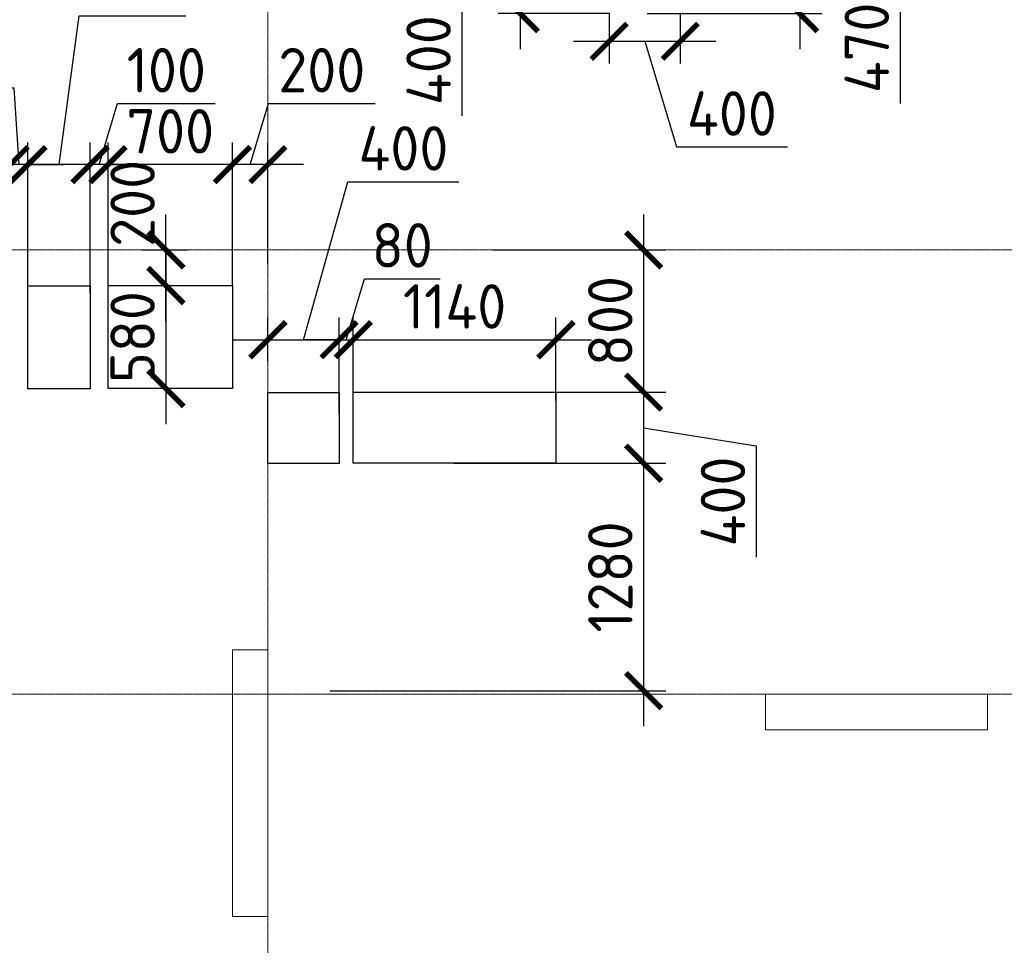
# Model space of a CAD drawing. Header units: millimetres. Extents: x -42044588 to 856694, y -806701 to 941911.
# Tile 882 of 1056: x -156715 to -151174, y -134312 to -129104. Entities that reach past the tile are written whole.
import ezdxf

# ---------------------------------------------------------------- set-up
doc = ezdxf.new("R2010")
doc.units = ezdxf.units.MM
for name, pattern in [('______5', [1100, 800, -100, 100, -100]), ('DASHED', [7, 5, -2, 0]), ('осевая', [50.8, 31.75, -6.35, 6.35, -6.35])]:
    doc.linetypes.add(name, pattern=pattern)
doc.layers.add('Колонна_ бетон', color=7, linetype='Continuous', lineweight=50, true_color=0xb4b496)
for name, color, linetype, lineweight in [('Оси', 40, '______5', 18), ('Перекрытие ж_бетон', 1, 'Continuous', 30), ('РАЗМЕРЫ', 1, 'Continuous', 9)]:
    doc.layers.add(name, color=color, linetype=linetype, lineweight=lineweight)
doc.styles.add('GOST-2.304_Type-B', font='GOST_Common.ttf')
doc.dimstyles.new('СПДС', dxfattribs={"dimscale": 100, "dimtxt": 2.5, "dimasz": 2, "dimexe": 1.25, "dimexo": 0, "dimtad": 1, "dimdec": 0, "dimrnd": 5, "dimtxsty": 'GOST-2.304_Type-B', "dimblk": 'ARCHTICK', "dimcen": 2.5, "dimdle": 2, "dimclrd": 1, "dimclre": 1, "dimclrt": 1, "dimadec": 0, "dimazin": 2, "dimtfac": 0.75, "dimtdec": 0, "dimtmove": 1, "dimatfit": 3, "dimfxl": 0, "dimtolj": 1, "dimarcsym": 0})

# ---------------------------------------------------------------- blocks, each defined once
blk = doc.blocks.new('оси блок 2')
at = {"layer": 'Оси', "color": 16, "linetype": 'осевая', "lineweight": 0, "ltscale": 0.25, "transparency": 33554687}
for p, q in [((-45104.7, -322543), (-45104.7, -347914.1)), ((-89822.3, -335301.3), (-37238.5, -335301.3)), ((-89822.3, -337801.3), (-37238.5, -337801.3))]:
    blk.add_line(p, q, dxfattribs=at)
blk = doc.blocks.new('подложка стн 1-го этажа')
at = {"layer": 'Колонна_ бетон', "color": 252, "linetype": 'DASHED', "lineweight": 0, "ltscale": 0.5, "true_color": 0x939598, "transparency": 33554687}
for p, q in [((48643.8, 14861.8, -200), (48443.8, 14861.8, -200)), ((48443.8, 14861.8, -200), (48443.8, 14861.8, -200)), ((48443.8, 13361.8, -200), (48443.8, 14861.8, -200)), ((48643.8, 14861.8, -200), (48643.8, 14861.8, -200)), ((48643.8, 14861.8, -200), (48643.8, 13361.8, -200)), ((51443.8, 14411.8, -200), (51443.8, 14611.8, -200)), ((51443.8, 14611.8, -200), (51443.8, 14611.8, -200)), ((51443.8, 14611.8, -200), (52693.8, 14611.8, -200)), ((52693.8, 14611.8, -200), (52693.8, 14411.8, -200)), ((52693.8, 14611.8, -200), (52693.8, 14611.8, -200)), ((51443.8, 14411.8, -200), (51443.8, 14411.8, -200)), ((52693.8, 14411.8, -200), (51443.8, 14411.8, -200)), ((52693.8, 14411.8, -200), (52693.8, 14411.8, -200)), ((48443.8, 13361.8, -200), (48643.8, 13361.8, -200)), ((48443.8, 13361.8, -200), (48443.8, 13361.8, -200)), ((48643.8, 13361.8, -200), (48643.8, 13361.8, -200))]:
    blk.add_line(p, q, dxfattribs=at)
blk = doc.blocks.new('_ArchTick')
at = {"color": 0, "linetype": 'ByBlock', "const_width": 0.15}
blk.add_lwpolyline([(-0.5, -0.5), (0.5, 0.5)], dxfattribs=at)
blk = doc.blocks.new('*D2942')
at = {"layer": 'DEFPOINTS', "color": 0, "transparency": 16777216}
for p in [(-154917.8, -130904.6), (-155317.9, -131027.5), (-154917.8, -131318.3)]:
    blk.add_point(p, dxfattribs=at)
at = {"layer": 'РАЗМЕРЫ', "color": 1, "lineweight": -2, "transparency": 16777216}
for p, q in [((-155117.8, -130904.6), (-154868, -130015.2)), ((-154868, -130015.2), (-154243, -130015.2)), ((-155317.9, -131027.5), (-155317.9, -130779.6)), ((-154917.8, -131318.3), (-154917.8, -130779.6)), ((-155517.9, -130904.6), (-154717.8, -130904.6))]:
    blk.add_line(p, q, dxfattribs=at)
at = {"layer": 'РАЗМЕРЫ', "color": 1, "lineweight": -2, "transparency": 16777216, "xscale": 200, "yscale": 200, "zscale": 200, "rotation": 180}
blk.add_blockref('_ArchTick', (-155317.9, -130904.6), dxfattribs=at)
at = {"layer": 'РАЗМЕРЫ', "color": 1, "lineweight": -2, "transparency": 16777216, "xscale": 200, "yscale": 200, "zscale": 200}
blk.add_blockref('_ArchTick', (-154917.8, -130904.6), dxfattribs=at)
at = {"layer": 'РАЗМЕРЫ', "color": 1, "lineweight": 0, "transparency": 16777216, "insert": (-154555.5, -129827.7), "char_height": 250, "attachment_point": 5, "style": 'GOST-2.304_Type-B'}
blk.add_mtext('\\A1;400', dxfattribs=at)
blk = doc.blocks.new('*D2943')
at = {"layer": 'DEFPOINTS', "color": 0, "transparency": 16777216}
for p in [(-153097.7, -128599.5), (-153183.6, -129069.5), (-152325.8, -129069.5)]:
    blk.add_point(p, dxfattribs=at)
at = {"layer": 'РАЗМЕРЫ', "color": 1, "lineweight": -2, "transparency": 16777216}
for p, q in [((-152325.8, -128399.5), (-152325.8, -129269.5)), ((-153097.7, -128599.5), (-152200.8, -128599.5)), ((-152325.8, -128834.5), (-151760.6, -128949.6)), ((-151760.6, -128949.6), (-151760.6, -129574.6)), ((-153183.6, -129069.5), (-152200.8, -129069.5))]:
    blk.add_line(p, q, dxfattribs=at)
at = {"layer": 'РАЗМЕРЫ', "color": 1, "lineweight": -2, "transparency": 16777216, "xscale": 200, "yscale": 200, "zscale": 200}
for p, rotation in [((-152325.8, -128599.5), 90), ((-152325.8, -129069.5), 270)]:
    blk.add_blockref('_ArchTick', p, dxfattribs=dict(at, rotation=rotation))
at = {"layer": 'РАЗМЕРЫ', "color": 1, "lineweight": 0, "transparency": 16777216, "insert": (-151948.1, -129262.1), "char_height": 250, "attachment_point": 5, "rotation": 90, "style": 'GOST-2.304_Type-B'}
blk.add_mtext('\\A1;470', dxfattribs=at)
blk = doc.blocks.new('*D3027')
at = {"layer": 'DEFPOINTS', "color": 0, "transparency": 16777216}
for p in [(-154837.6, -130904.6), (-154837.6, -131199.5), (-154917.8, -131318.3)]:
    blk.add_point(p, dxfattribs=at)
at = {"layer": 'РАЗМЕРЫ', "color": 1, "lineweight": -2, "transparency": 16777216}
for p, q in [((-154877.7, -130904.6), (-154774.6, -130560.9)), ((-154774.6, -130560.9), (-154349.6, -130560.9)), ((-154917.8, -131318.3), (-154917.8, -130779.6)), ((-154837.6, -131199.5), (-154837.6, -130779.6)), ((-154917.8, -130904.6), (-155117.8, -130904.6)), ((-154917.8, -130904.6), (-154837.6, -130904.6)), ((-154917.8, -130904.6), (-154837.6, -130904.6)), ((-154837.6, -130904.6), (-154637.6, -130904.6))]:
    blk.add_line(p, q, dxfattribs=at)
at = {"layer": 'РАЗМЕРЫ', "color": 1, "lineweight": -2, "transparency": 16777216, "xscale": 200, "yscale": 200, "zscale": 200}
blk.add_blockref('_ArchTick', (-154917.8, -130904.6), dxfattribs=at)
at = {"layer": 'РАЗМЕРЫ', "color": 1, "lineweight": -2, "transparency": 16777216, "xscale": 200, "yscale": 200, "zscale": 200, "rotation": 180}
blk.add_blockref('_ArchTick', (-154837.6, -130904.6), dxfattribs=at)
at = {"layer": 'РАЗМЕРЫ', "color": 1, "lineweight": 0, "transparency": 16777216, "insert": (-154562.1, -130373.4), "char_height": 250, "attachment_point": 5, "style": 'GOST-2.304_Type-B'}
blk.add_mtext('\\A1;80', dxfattribs=at)
blk = doc.blocks.new('*D3028')
at = {"layer": 'DEFPOINTS', "color": 0, "transparency": 16777216}
for p in [(-153697.6, -130904.6), (-154837.6, -131199.5), (-153697.6, -131247.4)]:
    blk.add_point(p, dxfattribs=at)
at = {"layer": 'РАЗМЕРЫ', "color": 1, "lineweight": -2, "transparency": 16777216}
for p, q in [((-154837.6, -131199.5), (-154837.6, -130779.6)), ((-153697.6, -131247.4), (-153697.6, -130779.6)), ((-155037.6, -130904.6), (-153497.6, -130904.6))]:
    blk.add_line(p, q, dxfattribs=at)
at = {"layer": 'РАЗМЕРЫ', "color": 1, "lineweight": -2, "transparency": 16777216, "xscale": 200, "yscale": 200, "zscale": 200, "rotation": 180}
blk.add_blockref('_ArchTick', (-154837.6, -130904.6), dxfattribs=at)
at = {"layer": 'РАЗМЕРЫ', "color": 1, "lineweight": -2, "transparency": 16777216, "xscale": 200, "yscale": 200, "zscale": 200}
blk.add_blockref('_ArchTick', (-153697.6, -130904.6), dxfattribs=at)
at = {"layer": 'РАЗМЕРЫ', "color": 1, "lineweight": 0, "transparency": 16777216, "insert": (-154267.6, -130717.1), "char_height": 250, "attachment_point": 5, "style": 'GOST-2.304_Type-B'}
blk.add_mtext('\\A1;1140', dxfattribs=at)
blk = doc.blocks.new('*D3029')
at = {"layer": 'DEFPOINTS', "color": 0, "transparency": 16777216}
for p in [(-154055, -130399.5), (-154271, -131199.5), (-153203.9, -131199.5)]:
    blk.add_point(p, dxfattribs=at)
at = {"layer": 'РАЗМЕРЫ', "color": 1, "lineweight": -2, "transparency": 16777216}
for p, q in [((-153203.9, -130199.5), (-153203.9, -131399.5)), ((-154055, -130399.5), (-153078.9, -130399.5)), ((-154271, -131199.5), (-153078.9, -131199.5))]:
    blk.add_line(p, q, dxfattribs=at)
at = {"layer": 'РАЗМЕРЫ', "color": 1, "lineweight": -2, "transparency": 16777216, "xscale": 200, "yscale": 200, "zscale": 200}
for p, rotation in [((-153203.9, -130399.5), 90), ((-153203.9, -131199.5), 270)]:
    blk.add_blockref('_ArchTick', p, dxfattribs=dict(at, rotation=rotation))
at = {"layer": 'РАЗМЕРЫ', "color": 1, "lineweight": 0, "transparency": 16777216, "insert": (-153391.4, -130799.5), "char_height": 250, "attachment_point": 5, "rotation": 90, "style": 'GOST-2.304_Type-B'}
blk.add_mtext('\\A1;800', dxfattribs=at)
blk = doc.blocks.new('*D3030')
at = {"layer": 'DEFPOINTS', "color": 0, "transparency": 16777216}
for p in [(-154208.2, -131199.5), (-154271, -131599.5), (-153203.9, -131599.5)]:
    blk.add_point(p, dxfattribs=at)
at = {"layer": 'РАЗМЕРЫ', "color": 1, "lineweight": -2, "transparency": 16777216}
for p, q in [((-153203.9, -130999.5), (-153203.9, -131799.5)), ((-154208.2, -131199.5), (-153078.9, -131199.5)), ((-153203.9, -131399.5), (-152569.9, -131502.2)), ((-152569.9, -131502.2), (-152569.9, -132127.2)), ((-154271, -131599.5), (-153078.9, -131599.5))]:
    blk.add_line(p, q, dxfattribs=at)
at = {"layer": 'РАЗМЕРЫ', "color": 1, "lineweight": -2, "transparency": 16777216, "xscale": 200, "yscale": 200, "zscale": 200}
for p, rotation in [((-153203.9, -131199.5), 90), ((-153203.9, -131599.5), 270)]:
    blk.add_blockref('_ArchTick', p, dxfattribs=dict(at, rotation=rotation))
at = {"layer": 'РАЗМЕРЫ', "color": 1, "lineweight": 0, "transparency": 16777216, "insert": (-152757.4, -131814.7), "char_height": 250, "attachment_point": 5, "rotation": 90, "style": 'GOST-2.304_Type-B'}
blk.add_mtext('\\A1;400', dxfattribs=at)
blk = doc.blocks.new('*D3031')
at = {"layer": 'DEFPOINTS', "color": 0, "transparency": 16777216}
for p in [(-154243.6, -131599.5), (-154967.8, -132879.5), (-153203.9, -132879.5)]:
    blk.add_point(p, dxfattribs=at)
at = {"layer": 'РАЗМЕРЫ', "color": 1, "lineweight": -2, "transparency": 16777216}
for p, q in [((-153203.9, -131399.5), (-153203.9, -133079.5)), ((-154243.6, -131599.5), (-153078.9, -131599.5)), ((-154967.8, -132879.5), (-153078.9, -132879.5))]:
    blk.add_line(p, q, dxfattribs=at)
at = {"layer": 'РАЗМЕРЫ', "color": 1, "lineweight": -2, "transparency": 16777216, "xscale": 200, "yscale": 200, "zscale": 200}
for p, rotation in [((-153203.9, -131599.5), 90), ((-153203.9, -132879.5), 270)]:
    blk.add_blockref('_ArchTick', p, dxfattribs=dict(at, rotation=rotation))
at = {"layer": 'РАЗМЕРЫ', "color": 1, "lineweight": 0, "transparency": 16777216, "insert": (-153391.4, -132239.5), "char_height": 250, "attachment_point": 5, "rotation": 90, "style": 'GOST-2.304_Type-B'}
blk.add_mtext('\\A1;1280', dxfattribs=at)
blk = doc.blocks.new('*D3106')
at = {"layer": 'DEFPOINTS', "color": 0, "transparency": 16777216}
for p in [(-155517.7, -129919.1), (-155317.9, -130477.5), (-155517.7, -130599.5)]:
    blk.add_point(p, dxfattribs=at)
at = {"layer": 'РАЗМЕРЫ', "color": 1, "lineweight": -2, "transparency": 16777216}
for p, q in [((-155417.8, -129919.1), (-155314.7, -129575.3)), ((-155314.7, -129575.3), (-154714.7, -129575.3)), ((-155517.7, -130599.5), (-155517.7, -129794.1)), ((-155317.9, -130477.5), (-155317.9, -129794.1)), ((-155117.9, -129919.1), (-155717.7, -129919.1))]:
    blk.add_line(p, q, dxfattribs=at)
at = {"layer": 'РАЗМЕРЫ', "color": 1, "lineweight": -2, "transparency": 16777216, "xscale": 200, "yscale": 200, "zscale": 200, "rotation": 180}
blk.add_blockref('_ArchTick', (-155517.7, -129919.1), dxfattribs=at)
at = {"layer": 'РАЗМЕРЫ', "color": 1, "lineweight": -2, "transparency": 16777216, "xscale": 200, "yscale": 200, "zscale": 200}
blk.add_blockref('_ArchTick', (-155317.9, -129919.1), dxfattribs=at)
at = {"layer": 'РАЗМЕРЫ', "color": 1, "lineweight": 0, "transparency": 16777216, "insert": (-155014.7, -129387.8), "char_height": 250, "attachment_point": 5, "style": 'GOST-2.304_Type-B'}
blk.add_mtext('\\A1;200', dxfattribs=at)
blk = doc.blocks.new('*D3032')
at = {"layer": 'DEFPOINTS', "color": 0, "transparency": 16777216}
for p in [(-156217.6, -129919.1), (-155517.7, -130269.5), (-156217.6, -130599.5)]:
    blk.add_point(p, dxfattribs=at)
at = {"layer": 'РАЗМЕРЫ', "color": 1, "lineweight": -2, "transparency": 16777216}
for p, q in [((-156217.6, -130599.5), (-156217.6, -129794.1)), ((-155517.7, -130269.5), (-155517.7, -129794.1)), ((-155317.7, -129919.1), (-156417.6, -129919.1))]:
    blk.add_line(p, q, dxfattribs=at)
at = {"layer": 'РАЗМЕРЫ', "color": 1, "lineweight": -2, "transparency": 16777216, "xscale": 200, "yscale": 200, "zscale": 200, "rotation": 180}
blk.add_blockref('_ArchTick', (-156217.6, -129919.1), dxfattribs=at)
at = {"layer": 'РАЗМЕРЫ', "color": 1, "lineweight": -2, "transparency": 16777216, "xscale": 200, "yscale": 200, "zscale": 200}
blk.add_blockref('_ArchTick', (-155517.7, -129919.1), dxfattribs=at)
at = {"layer": 'РАЗМЕРЫ', "color": 1, "lineweight": 0, "transparency": 16777216, "insert": (-155867.6, -129731.6), "char_height": 250, "attachment_point": 5, "style": 'GOST-2.304_Type-B'}
blk.add_mtext('\\A1;700', dxfattribs=at)
blk = doc.blocks.new('*D3033')
at = {"layer": 'DEFPOINTS', "color": 0, "transparency": 16777216}
for p in [(-156317.8, -129919.1), (-156317.8, -130599.5), (-156217.6, -130599.5)]:
    blk.add_point(p, dxfattribs=at)
at = {"layer": 'РАЗМЕРЫ', "color": 1, "lineweight": -2, "transparency": 16777216}
for p, q in [((-156267.7, -129919.1), (-156164.6, -129575.3)), ((-156164.6, -129575.3), (-155614.6, -129575.3)), ((-156317.8, -130599.5), (-156317.8, -129794.1)), ((-156217.6, -130599.5), (-156217.6, -129794.1)), ((-156317.8, -129919.1), (-156517.8, -129919.1)), ((-156217.6, -129919.1), (-156317.8, -129919.1)), ((-156217.6, -129919.1), (-156317.8, -129919.1)), ((-156217.6, -129919.1), (-156017.6, -129919.1))]:
    blk.add_line(p, q, dxfattribs=at)
at = {"layer": 'РАЗМЕРЫ', "color": 1, "lineweight": -2, "transparency": 16777216, "xscale": 200, "yscale": 200, "zscale": 200}
blk.add_blockref('_ArchTick', (-156317.8, -129919.1), dxfattribs=at)
at = {"layer": 'РАЗМЕРЫ', "color": 1, "lineweight": -2, "transparency": 16777216, "xscale": 200, "yscale": 200, "zscale": 200, "rotation": 180}
blk.add_blockref('_ArchTick', (-156217.6, -129919.1), dxfattribs=at)
at = {"layer": 'РАЗМЕРЫ', "color": 1, "lineweight": 0, "transparency": 16777216, "insert": (-155889.6, -129387.8), "char_height": 250, "attachment_point": 5, "style": 'GOST-2.304_Type-B'}
blk.add_mtext('\\A1;100', dxfattribs=at)
blk = doc.blocks.new('*D3034')
at = {"layer": 'DEFPOINTS', "color": 0, "transparency": 16777216}
for p in [(-156668.3, -129919.1), (-156668.3, -130599.5), (-156318.8, -130639.7)]:
    blk.add_point(p, dxfattribs=at)
at = {"layer": 'РАЗМЕРЫ', "color": 1, "lineweight": -2, "transparency": 16777216}
for p, q in [((-156493.5, -129919.1), (-156379.8, -129082.2)), ((-156379.8, -129082.2), (-155779.8, -129082.2)), ((-156668.3, -130599.5), (-156668.3, -129794.1)), ((-156318.8, -130639.7), (-156318.8, -129794.1)), ((-156118.8, -129919.1), (-156868.3, -129919.1))]:
    blk.add_line(p, q, dxfattribs=at)
at = {"layer": 'РАЗМЕРЫ', "color": 1, "lineweight": -2, "transparency": 16777216, "xscale": 200, "yscale": 200, "zscale": 200, "rotation": 180}
blk.add_blockref('_ArchTick', (-156668.3, -129919.1), dxfattribs=at)
at = {"layer": 'РАЗМЕРЫ', "color": 1, "lineweight": -2, "transparency": 16777216, "xscale": 200, "yscale": 200, "zscale": 200}
blk.add_blockref('_ArchTick', (-156318.8, -129919.1), dxfattribs=at)
at = {"layer": 'РАЗМЕРЫ', "color": 1, "lineweight": 0, "transparency": 16777216, "insert": (-156079.8, -128894.7), "char_height": 250, "attachment_point": 5, "style": 'GOST-2.304_Type-B'}
blk.add_mtext('\\A1;350', dxfattribs=at)
blk = doc.blocks.new('*D3035')
at = {"layer": 'DEFPOINTS', "color": 0, "transparency": 16777216}
for p in [(-156768.1, -129919.1), (-156768.1, -130549.6), (-156668.3, -130599.5)]:
    blk.add_point(p, dxfattribs=at)
at = {"layer": 'РАЗМЕРЫ', "color": 1, "lineweight": -2, "transparency": 16777216}
for p, q in [((-156745.2, -129489.3), (-157295.2, -129489.3)), ((-156718.2, -129919.1), (-156745.2, -129489.3)), ((-156768.1, -130549.6), (-156768.1, -129794.1)), ((-156668.3, -130599.5), (-156668.3, -129794.1)), ((-156768.1, -129919.1), (-156968.1, -129919.1)), ((-156668.3, -129919.1), (-156768.1, -129919.1)), ((-156668.3, -129919.1), (-156768.1, -129919.1)), ((-156668.3, -129919.1), (-156468.3, -129919.1))]:
    blk.add_line(p, q, dxfattribs=at)
at = {"layer": 'РАЗМЕРЫ', "color": 1, "lineweight": -2, "transparency": 16777216, "xscale": 200, "yscale": 200, "zscale": 200}
blk.add_blockref('_ArchTick', (-156768.1, -129919.1), dxfattribs=at)
at = {"layer": 'РАЗМЕРЫ', "color": 1, "lineweight": -2, "transparency": 16777216, "xscale": 200, "yscale": 200, "zscale": 200, "rotation": 180}
blk.add_blockref('_ArchTick', (-156668.3, -129919.1), dxfattribs=at)
at = {"layer": 'РАЗМЕРЫ', "color": 1, "lineweight": 0, "transparency": 16777216, "insert": (-157020.2, -129301.8), "char_height": 250, "attachment_point": 5, "style": 'GOST-2.304_Type-B'}
blk.add_mtext('\\A1;100', dxfattribs=at)
blk = doc.blocks.new('*D3036')
at = {"layer": 'DEFPOINTS', "color": 0, "transparency": 16777216}
for p in [(-157368.1, -129919.1), (-157368.1, -130549.6), (-156768.1, -130549.6)]:
    blk.add_point(p, dxfattribs=at)
at = {"layer": 'РАЗМЕРЫ', "color": 1, "lineweight": -2, "transparency": 16777216}
for p, q in [((-157368.1, -130549.6), (-157368.1, -129794.1)), ((-156768.1, -130549.6), (-156768.1, -129794.1)), ((-156568.1, -129919.1), (-157568.1, -129919.1))]:
    blk.add_line(p, q, dxfattribs=at)
at = {"layer": 'РАЗМЕРЫ', "color": 1, "lineweight": -2, "transparency": 16777216, "xscale": 200, "yscale": 200, "zscale": 200, "rotation": 180}
blk.add_blockref('_ArchTick', (-157368.1, -129919.1), dxfattribs=at)
at = {"layer": 'РАЗМЕРЫ', "color": 1, "lineweight": -2, "transparency": 16777216, "xscale": 200, "yscale": 200, "zscale": 200}
blk.add_blockref('_ArchTick', (-156768.1, -129919.1), dxfattribs=at)
at = {"layer": 'РАЗМЕРЫ', "color": 1, "lineweight": 0, "transparency": 16777216, "insert": (-157068.1, -129731.6), "char_height": 250, "attachment_point": 5, "style": 'GOST-2.304_Type-B'}
blk.add_mtext('\\A1;600', dxfattribs=at)
blk = doc.blocks.new('*D3038')
at = {"layer": 'DEFPOINTS', "color": 0, "transparency": 16777216}
for p in [(-156028, -130399.5), (-155891.9, -130399.5), (-156028, -130599.5)]:
    blk.add_point(p, dxfattribs=at)
at = {"layer": 'РАЗМЕРЫ', "color": 1, "lineweight": -2, "transparency": 16777216}
for p, q in [((-155891.9, -130799.5), (-155891.9, -130199.5)), ((-156028, -130399.5), (-155766.9, -130399.5)), ((-156028, -130599.5), (-155766.9, -130599.5))]:
    blk.add_line(p, q, dxfattribs=at)
at = {"layer": 'РАЗМЕРЫ', "color": 1, "lineweight": -2, "transparency": 16777216, "xscale": 200, "yscale": 200, "zscale": 200}
for p, rotation in [((-155891.9, -130399.5), 90), ((-155891.9, -130599.5), 270)]:
    blk.add_blockref('_ArchTick', p, dxfattribs=dict(at, rotation=rotation))
at = {"layer": 'РАЗМЕРЫ', "color": 1, "lineweight": 0, "transparency": 16777216, "insert": (-156079.4, -130137.1), "char_height": 250, "attachment_point": 5, "rotation": 90, "style": 'GOST-2.304_Type-B'}
blk.add_mtext('\\A1;200', dxfattribs=at)
blk = doc.blocks.new('*D3039')
at = {"layer": 'DEFPOINTS', "color": 0, "transparency": 16777216}
for p in [(-156028, -130599.5), (-155891.9, -131179.5), (-155867.6, -131179.5)]:
    blk.add_point(p, dxfattribs=at)
at = {"layer": 'РАЗМЕРЫ', "color": 1, "lineweight": -2, "transparency": 16777216}
for p, q in [((-155891.9, -130399.5), (-155891.9, -131379.5)), ((-156028, -130599.5), (-155766.9, -130599.5)), ((-155867.6, -131179.5), (-156016.9, -131179.5))]:
    blk.add_line(p, q, dxfattribs=at)
at = {"layer": 'РАЗМЕРЫ', "color": 1, "lineweight": -2, "transparency": 16777216, "xscale": 200, "yscale": 200, "zscale": 200}
for p, rotation in [((-155891.9, -130599.5), 90), ((-155891.9, -131179.5), 270)]:
    blk.add_blockref('_ArchTick', p, dxfattribs=dict(at, rotation=rotation))
at = {"layer": 'РАЗМЕРЫ', "color": 1, "lineweight": 0, "transparency": 16777216, "insert": (-156079.4, -130889.5), "char_height": 250, "attachment_point": 5, "rotation": 90, "style": 'GOST-2.304_Type-B'}
blk.add_mtext('\\A1;580', dxfattribs=at)
blk = doc.blocks.new('*D2906')
at = {"layer": 'DEFPOINTS', "color": 0, "transparency": 16777216}
for p in [(-153397.7, -129064.6), (-152998, -129064.6), (-152998, -129225.3)]:
    blk.add_point(p, dxfattribs=at)
at = {"layer": 'РАЗМЕРЫ', "color": 1, "lineweight": -2, "transparency": 16777216}
for p, q in [((-153397.7, -129064.6), (-153397.7, -129350.3)), ((-152998, -129064.6), (-152998, -129350.3)), ((-153597.7, -129225.3), (-152798, -129225.3)), ((-153197.9, -129225.3), (-153019.7, -129819)), ((-153019.7, -129819), (-152394.7, -129819))]:
    blk.add_line(p, q, dxfattribs=at)
at = {"layer": 'РАЗМЕРЫ', "color": 1, "lineweight": -2, "transparency": 16777216, "xscale": 200, "yscale": 200, "zscale": 200, "rotation": 180}
blk.add_blockref('_ArchTick', (-153397.7, -129225.3), dxfattribs=at)
at = {"layer": 'РАЗМЕРЫ', "color": 1, "lineweight": -2, "transparency": 16777216, "xscale": 200, "yscale": 200, "zscale": 200}
blk.add_blockref('_ArchTick', (-152998, -129225.3), dxfattribs=at)
at = {"layer": 'РАЗМЕРЫ', "color": 1, "lineweight": 0, "transparency": 16777216, "insert": (-152707.2, -129631.5), "char_height": 250, "attachment_point": 5, "style": 'GOST-2.304_Type-B'}
blk.add_mtext('\\A1;400', dxfattribs=at)
blk = doc.blocks.new('*D2907')
at = {"layer": 'DEFPOINTS', "color": 0, "transparency": 16777216}
for p in [(-153397.7, -128667.2), (-153898.1, -129069.6), (-153397.7, -129069.6)]:
    blk.add_point(p, dxfattribs=at)
at = {"layer": 'РАЗМЕРЫ', "color": 1, "lineweight": -2, "transparency": 16777216}
for p, q in [((-153898.1, -128467.2), (-153898.1, -129269.6)), ((-153397.7, -128667.2), (-154023.1, -128667.2)), ((-153898.1, -128868.4), (-154226.4, -129018.8)), ((-154226.4, -129018.8), (-154226.4, -129643.8)), ((-153397.7, -129069.6), (-154023.1, -129069.6))]:
    blk.add_line(p, q, dxfattribs=at)
at = {"layer": 'РАЗМЕРЫ', "color": 1, "lineweight": -2, "transparency": 16777216, "xscale": 200, "yscale": 200, "zscale": 200}
for p, rotation in [((-153898.1, -128667.2), 90), ((-153898.1, -129069.6), 270)]:
    blk.add_blockref('_ArchTick', p, dxfattribs=dict(at, rotation=rotation))
at = {"layer": 'РАЗМЕРЫ', "color": 1, "lineweight": 0, "transparency": 16777216, "insert": (-154413.9, -129331.3), "char_height": 250, "attachment_point": 5, "rotation": 90, "style": 'GOST-2.304_Type-B'}
blk.add_mtext('\\A1;400', dxfattribs=at)
blk = doc.blocks.new('блочина')
at = {"layer": 'Перекрытие ж_бетон', "color": 4}
for points in [[(143212.9, 58077.6), (143212.9, 57497.7), (142862.4, 57497.7), (142862.4, 58077.6)], [(143313.1, 57499.7), (143313.1, 58079.6), (144013, 58079.6), (144013, 57499.7)], [(144612.9, 57477.7), (144612.9, 57077.6), (144212.9, 57077.6), (144212.9, 57477.7)], [(144693.1, 57079.7), (144693.1, 57479.7), (145833.1, 57479.7), (145833.1, 57079.7)]]:
    blk.add_lwpolyline(points, close=True, dxfattribs=at)

msp = doc.modelspace()

# ---------------------------------------------------------------- block references
for name, p in [('подложка стн 1-го этажа', (-203961.961, -147511.308, 560)), ('блочина', (-299530.716, -188679.158))]:
    msp.add_blockref(name, p)
at = {"layer": 'РАЗМЕРЫ'}
msp.add_blockref('оси блок 2', (-110213.32, 204901.809), dxfattribs=at)

# ---------------------------------------------------------------- dimensions: what is measured, and where the dimension line sits
at = {"layer": 'РАЗМЕРЫ', "lineweight": 0}
for base, p1, p2, picture, middle in [((-152325.782, -129069.514), (-153097.691, -128599.513), (-153183.576, -129069.514), '*D2943', (-151760.581, -129012.058)), ((-155891.903, -130399.513), (-156028.047, -130599.513), (-156028.047, -130399.513), '*D3038', (-155891.903, -130137.117)), ((-155891.903, -131179.472), (-156028.047, -130599.513), (-155867.636, -131179.472), '*D3039', (-155891.903, -130889.493)), ((-153203.872, -131599.49), (-154208.163, -131199.49), (-154271.044, -131599.49), '*D3030', (-152569.909, -131564.654))]:
    dim = msp.add_linear_dim(base=base, p1=p1, p2=p2, angle=90, dimstyle='СПДС', override={"dimrnd": 5}, dxfattribs=at)
    dim.commit()
    dim.dimension.update_dxf_attribs({"geometry": picture, "text_midpoint": middle, "dimtype": 160})
dim = msp.add_linear_dim(base=(-153898.077, -129069.584), p1=(-153397.691, -128667.232), p2=(-153397.691, -129069.584), angle=90, dimstyle='СПДС', dxfattribs=at)
dim.commit()
dim.dimension.update_dxf_attribs({"geometry": '*D2907', "text_midpoint": (-154226.423, -129081.275), "dimtype": 160})
for base, p1, p2, picture, middle in [((-156668.284, -129919.086), (-156318.783, -130639.721), (-156668.284, -130599.513), '*D3034', (-156317.303, -129082.206)), ((-156768.081, -129919.086), (-156668.284, -130599.513), (-156768.081, -130549.592), '*D3035', (-156807.699, -129489.298)), ((-157368.081, -129919.086), (-156768.081, -130549.592), (-157368.081, -130549.592), '*D3036', (-157068.081, -129919.086)), ((-154917.784, -130904.605), (-155317.896, -131027.534), (-154917.784, -131318.321), '*D2942', (-154805.519, -130015.207))]:
    dim = msp.add_linear_dim(base=base, p1=p1, p2=p2, dimstyle='СПДС', override={"dimrnd": 5}, dxfattribs=at)
    dim.commit()
    dim.dimension.update_dxf_attribs({"geometry": picture, "text_midpoint": middle, "dimtype": 160})
dim = msp.add_linear_dim(base=(-152998.036, -129225.252), p1=(-153397.691, -129064.584), p2=(-152998.036, -129064.584), dimstyle='СПДС', dxfattribs=at)
dim.commit()
dim.dimension.update_dxf_attribs({"geometry": '*D2906', "text_midpoint": (-152957.239, -129631.502)})
for base, p1, p2, picture, middle in [((-156317.783, -129919.086), (-156217.58, -130599.513), (-156317.783, -130599.513), '*D3033', (-156102.056, -129387.836)), ((-155517.691, -129919.086), (-155317.896, -130477.527), (-155517.691, -130599.513), '*D3106', (-155252.169, -129387.836)), ((-156217.58, -129919.086), (-155517.691, -130269.488), (-156217.58, -130599.513), '*D3032', (-155867.636, -129731.586)), ((-154837.58, -130904.605), (-154917.784, -131318.321), (-154837.58, -131199.49), '*D3027', (-154712.057, -130373.355)), ((-153697.58, -130904.605), (-154837.58, -131199.49), (-153697.58, -131247.425), '*D3028', (-154267.58, -130717.105))]:
    dim = msp.add_linear_dim(base=base, p1=p1, p2=p2, dimstyle='СПДС', override={"dimrnd": 5}, dxfattribs=at)
    dim.commit()
    dim.dimension.update_dxf_attribs({"geometry": picture, "text_midpoint": middle})
for base, p1, p2, picture, middle in [((-153203.872, -131199.49), (-154055.001, -130399.513), (-154271.044, -131199.49), '*D3029', (-153391.372, -130799.501)), ((-153203.872, -132879.517), (-154243.55, -131599.49), (-154967.799, -132879.517), '*D3031', (-153391.372, -132239.503))]:
    dim = msp.add_linear_dim(base=base, p1=p1, p2=p2, angle=90, dimstyle='СПДС', override={"dimrnd": 5}, dxfattribs=at)
    dim.commit()
    dim.dimension.update_dxf_attribs({"geometry": picture, "text_midpoint": middle})

doc.saveas('drawing.dxf')
